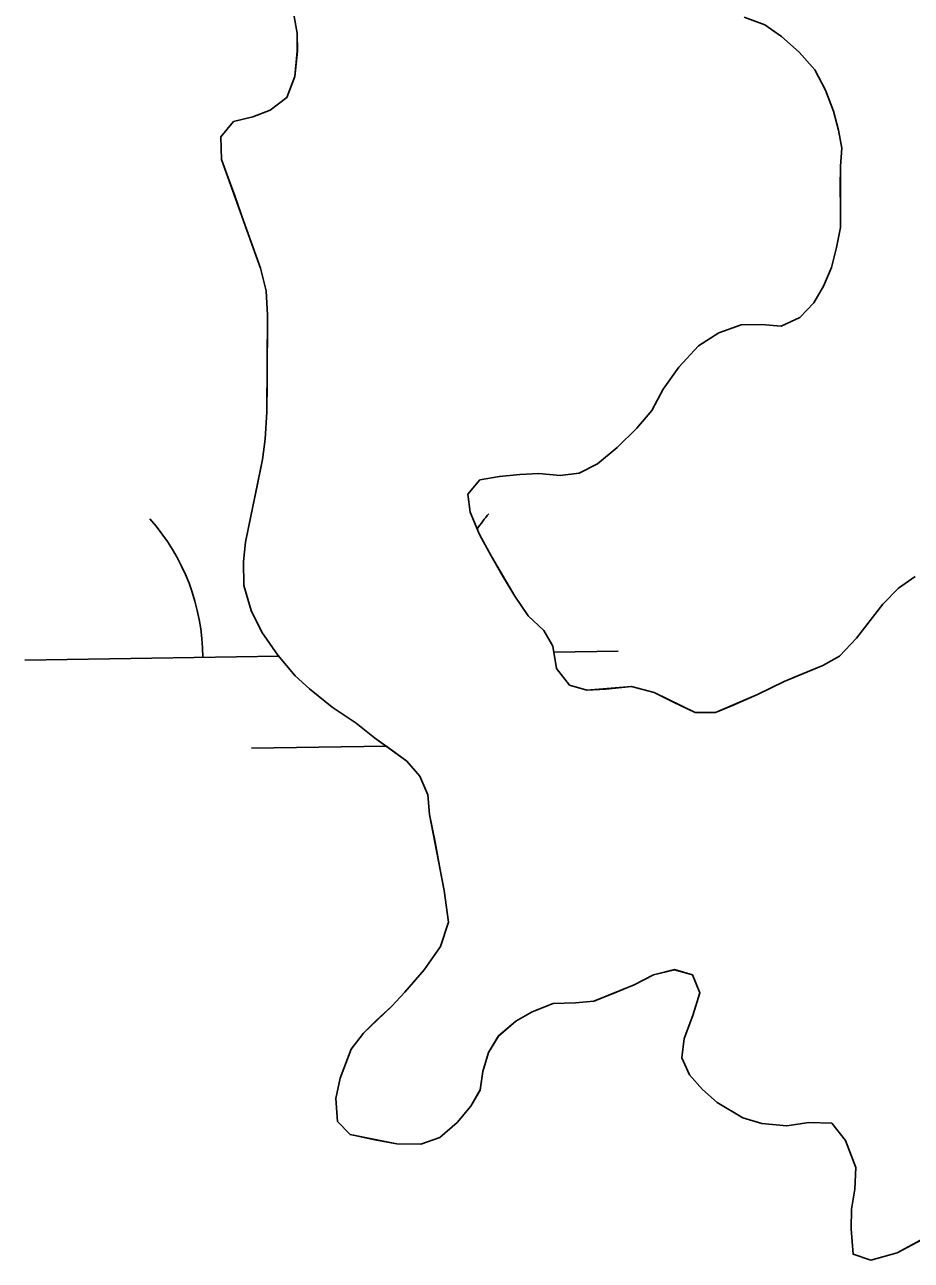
# Model space of a CAD drawing. Extents: x 3807117 to 3845308, y 337856 to 363736.
# Drawn here: x 3819354.7 to 3819504, y 345708.4 to 345916.7 of the extents above; entities that cross this region are included whole.
import ezdxf

# ---------------------------------------------------------------- set-up
doc = ezdxf.new("R2010")
doc.units = 0
doc.layers.add('V-TOPO-SHOR', color=7, linetype='Continuous')
doc.layers.add('V-WETL-SWMP', color=7, linetype='Continuous')

msp = doc.modelspace()

# ---------------------------------------------------------------- linework, layer by layer
at = {"layer": 'V-TOPO-SHOR'}
for points in [[(3819437.41, 345748.73), (3819434.5, 345746.23), (3819432.8, 345743.43), (3819431.86, 345740.24), (3819431.38, 345737.12), (3819429.83, 345734.4), (3819427.53, 345731.67), (3819424.62, 345729.11), (3819421.41, 345727.99), (3819417.37, 345728.03), (3819413.95, 345728.66), (3819409.47, 345729.61), (3819407.35, 345731.84), (3819407.08, 345735.72), (3819407.8, 345739.14), (3819409.66, 345744), (3819411.74, 345746.72), (3819413.89, 345748.84), (3819416.5, 345751.25), (3819418.72, 345753.6), (3819421.95, 345757.38), (3819424.72, 345761.31), (3819426.05, 345765.41), (3819425.33, 345770.75), (3819424.68, 345774.26), (3819423.8, 345778.91), (3819422.85, 345783.56), (3819422.57, 345786.91), (3819421.22, 345790.04), (3819419.04, 345792.57), (3819416.54, 345794.42), (3819413.59, 345796.5), (3819410.49, 345798.96), (3819406.48, 345801.66), (3819402.62, 345804.73), (3819400.2, 345806.96), (3819397.33, 345810.41), (3819394.62, 345814.32), (3819392.83, 345817.98), (3819391.56, 345822.18), (3819391.52, 345826.22), (3819391.85, 345829.49), (3819392.8, 345834.12), (3819393.83, 345838.99), (3819394.71, 345843.4), (3819395.19, 345846.82), (3819395.46, 345851.46), (3819395.5, 345856.48), (3819395.53, 345860.67), (3819395.56, 345863.87), (3819395.59, 345867.75), (3819395.32, 345871.86), (3819394.36, 345875.68), (3819393.17, 345879.11), (3819391.6, 345883.47), (3819390.04, 345887.89), (3819388.93, 345890.87), (3819387.81, 345894), (3819387.69, 345897.81), (3819389.84, 345900.38), (3819393.12, 345901.19), (3819396.02, 345902.31), (3819398.85, 345904.42), (3819400.18, 345907.99), (3819400.6, 345912.25), (3819400.54, 345915.29), (3819399.96, 345918.72)], [(3819475.86, 345917.96), (3819479.35, 345916.71), (3819482.15, 345914.71), (3819485.17, 345912.1), (3819487.81, 345909.1), (3819489.61, 345905.66), (3819490.96, 345902.15), (3819491.77, 345898.95), (3819492.35, 345895.9), (3819492.1, 345892.85), (3819492.07, 345889.2), (3819492.12, 345886), (3819492.09, 345882.5), (3819491.45, 345879.16), (3819490.59, 345875.81), (3819489.27, 345872.63)], [(3819489.27, 345872.63), (3819487.65, 345869.82), (3819485.27, 345867.33), (3819482.13, 345865.91), (3819478.79, 345866.16), (3819475.36, 345866.12), (3819471.62, 345864.77), (3819468.18, 345862.6), (3819464.87, 345858.97), (3819462.25, 345855.26), (3819460.32, 345851.7), (3819457.79, 345848.67), (3819454.49, 345845.42), (3819451.19, 345842.71), (3819448.06, 345841.14), (3819444.86, 345840.71), (3819441.28, 345841.04), (3819438.08, 345840.91), (3819434.65, 345840.56), (3819431.37, 345839.98), (3819429.3, 345837.56), (3819429.73, 345834.51), (3819431.3, 345830.77), (3819433.25, 345827.17), (3819435.28, 345823.66), (3819437.23, 345820.37), (3819439.49, 345817.07), (3819442.13, 345814.61), (3819443.63, 345811.94), (3819444.29, 345808.2), (3819446.47, 345805.37), (3819449.36, 345804.51), (3819452.56, 345804.71), (3819456.9, 345805.13), (3819460.7, 345804.11), (3819464.11, 345802.48), (3819467.6, 345800.78), (3819471.03, 345800.75), (3819473.93, 345801.95), (3819478.13, 345803.82), (3819482.64, 345805.99), (3819485.7, 345807.26), (3819489.13, 345808.68), (3819491.96, 345810.25), (3819494.81, 345813.28), (3819497.11, 345816.3), (3819499.27, 345819.02), (3819501.88, 345821.74), (3819504.71, 345823.7)], [(3819506.01, 345712.01), (3819501.65, 345709.68), (3819497.23, 345708.42), (3819494.27, 345709.44), (3819493.92, 345713.7), (3819493.95, 345717.05), (3819494.51, 345720.4), (3819494.69, 345724.05), (3819492.98, 345728.63), (3819490.64, 345731.54), (3819486.76, 345731.65), (3819483.1, 345731.07), (3819478.84, 345731.49), (3819475.65, 345732.43), (3819471.33, 345735.05), (3819468.84, 345737.2), (3819466.65, 345739.66), (3819465.38, 345742.56), (3819465.79, 345745.83), (3819467.26, 345749.7), (3819468.44, 345753.5), (3819467.17, 345756.55), (3819464.13, 345757.41), (3819460.62, 345756.53), (3819457.33, 345754.88), (3819453.51, 345753.31), (3819450.53, 345752.12), (3819447.49, 345751.84), (3819443.68, 345751.72), (3819440.16, 345750.3), (3819437.41, 345748.73)]]:
    msp.add_lwpolyline(points, dxfattribs=at)
at = {"layer": 'V-WETL-SWMP'}
for p, q in [((3819400.54, 345915.29), (3819399.96, 345918.72)), ((3819400.59, 345912.25), (3819400.54, 345915.29)), ((3819479.35, 345916.71), (3819482.15, 345914.71)), ((3819482.15, 345914.71), (3819485.17, 345912.1)), ((3819400.18, 345907.99), (3819400.59, 345912.25)), ((3819485.17, 345912.1), (3819487.81, 345909.1)), ((3819487.81, 345909.1), (3819489.61, 345905.66)), ((3819398.85, 345904.42), (3819400.18, 345907.99)), ((3819396.02, 345902.31), (3819398.85, 345904.42)), ((3819489.61, 345905.66), (3819490.96, 345902.15)), ((3819393.12, 345901.19), (3819396.02, 345902.31)), ((3819387.69, 345897.81), (3819389.84, 345900.38)), ((3819389.84, 345900.38), (3819393.12, 345901.19)), ((3819490.96, 345902.15), (3819491.77, 345898.95)), ((3819491.77, 345898.95), (3819492.35, 345895.9)), ((3819387.81, 345894), (3819387.69, 345897.81)), ((3819394.36, 345875.68), (3819387.81, 345894)), ((3819492.35, 345895.9), (3819492.1, 345892.85)), ((3819492.1, 345892.85), (3819492.09, 345882.5)), ((3819492.09, 345882.5), (3819491.45, 345879.16)), ((3819491.45, 345879.16), (3819490.59, 345875.81)), ((3819395.32, 345871.86), (3819394.36, 345875.68)), ((3819490.59, 345875.81), (3819489.27, 345872.63)), ((3819395.59, 345867.75), (3819395.32, 345871.86)), ((3819489.27, 345872.63), (3819487.65, 345869.82)), ((3819487.65, 345869.82), (3819485.27, 345867.33)), ((3819395.46, 345851.46), (3819395.59, 345867.75)), ((3819485.27, 345867.33), (3819482.13, 345865.91)), ((3819471.62, 345864.78), (3819468.18, 345862.6)), ((3819475.36, 345866.12), (3819471.62, 345864.78)), ((3819478.79, 345866.16), (3819475.36, 345866.12)), ((3819482.13, 345865.91), (3819478.79, 345866.16)), ((3819468.18, 345862.6), (3819464.87, 345858.97)), ((3819464.87, 345858.97), (3819462.25, 345855.26)), ((3819462.25, 345855.26), (3819460.32, 345851.7)), ((3819395.19, 345846.82), (3819395.46, 345851.46)), ((3819460.32, 345851.7), (3819457.79, 345848.67)), ((3819457.79, 345848.67), (3819454.49, 345845.42)), ((3819394.71, 345843.4), (3819395.19, 345846.82)), ((3819454.49, 345845.42), (3819451.19, 345842.71)), ((3819391.85, 345829.49), (3819394.71, 345843.4)), ((3819451.19, 345842.71), (3819448.06, 345841.14)), ((3819431.37, 345839.98), (3819429.3, 345837.56)), ((3819434.65, 345840.56), (3819431.37, 345839.98)), ((3819438.08, 345840.91), (3819434.65, 345840.56)), ((3819441.28, 345841.04), (3819438.08, 345840.91)), ((3819444.86, 345840.71), (3819441.28, 345841.04)), ((3819448.06, 345841.14), (3819444.86, 345840.71)), ((3819429.3, 345837.56), (3819429.73, 345834.51)), ((3819429.73, 345834.51), (3819431.3, 345830.77)), ((3819391.52, 345826.22), (3819391.85, 345829.49)), ((3819431.3, 345830.77), (3819433.25, 345827.17)), ((3819391.57, 345822.18), (3819391.52, 345826.22)), ((3819433.25, 345827.17), (3819437.23, 345820.37)), ((3819501.88, 345821.74), (3819504.71, 345823.7)), ((3819392.83, 345817.98), (3819391.57, 345822.18)), ((3819499.27, 345819.03), (3819501.88, 345821.74)), ((3819437.23, 345820.37), (3819439.49, 345817.07)), ((3819494.8, 345813.28), (3819499.27, 345819.03)), ((3819394.62, 345814.32), (3819392.83, 345817.98)), ((3819439.49, 345817.07), (3819442.13, 345814.61)), ((3819397.33, 345810.41), (3819394.62, 345814.32)), ((3819442.13, 345814.61), (3819443.63, 345811.94)), ((3819491.96, 345810.25), (3819494.8, 345813.28)), ((3819443.63, 345811.94), (3819444.29, 345808.2)), ((3819443.81, 345810.93), (3819454.65, 345811.09)), ((3819354.66, 345809.6), (3819397.48, 345810.24)), ((3819400.2, 345806.96), (3819397.33, 345810.41)), ((3819482.64, 345805.99), (3819489.13, 345808.68)), ((3819489.13, 345808.68), (3819491.96, 345810.25)), ((3819402.62, 345804.73), (3819400.2, 345806.96)), ((3819444.29, 345808.2), (3819446.47, 345805.37)), ((3819406.47, 345801.66), (3819402.62, 345804.73)), ((3819446.47, 345805.37), (3819449.36, 345804.51)), ((3819449.36, 345804.51), (3819456.9, 345805.13)), ((3819456.9, 345805.13), (3819460.7, 345804.11)), ((3819478.13, 345803.82), (3819482.64, 345805.99)), ((3819460.7, 345804.11), (3819467.6, 345800.78)), ((3819471.03, 345800.75), (3819478.13, 345803.82)), ((3819410.49, 345798.96), (3819406.47, 345801.66)), ((3819467.6, 345800.78), (3819471.03, 345800.75)), ((3819413.59, 345796.5), (3819410.49, 345798.96)), ((3819419.04, 345792.57), (3819413.59, 345796.5)), ((3819392.89, 345794.74), (3819415.56, 345795.07)), ((3819421.22, 345790.04), (3819419.04, 345792.57)), ((3819422.57, 345786.91), (3819421.22, 345790.04)), ((3819422.85, 345783.56), (3819422.57, 345786.91)), ((3819425.33, 345770.75), (3819422.85, 345783.56)), ((3819426.05, 345765.41), (3819425.33, 345770.75)), ((3819424.72, 345761.31), (3819426.05, 345765.41)), ((3819421.95, 345757.38), (3819424.72, 345761.31)), ((3819418.72, 345753.6), (3819421.95, 345757.38)), ((3819460.62, 345756.53), (3819457.33, 345754.88)), ((3819464.13, 345757.42), (3819460.62, 345756.53)), ((3819467.17, 345756.55), (3819464.13, 345757.42)), ((3819468.43, 345753.5), (3819467.17, 345756.55)), ((3819457.33, 345754.88), (3819450.53, 345752.12)), ((3819416.5, 345751.25), (3819418.72, 345753.6)), ((3819467.26, 345749.7), (3819468.43, 345753.5)), ((3819411.74, 345746.72), (3819416.5, 345751.25)), ((3819440.16, 345750.3), (3819437.41, 345748.72)), ((3819443.68, 345751.72), (3819440.16, 345750.3)), ((3819447.49, 345751.84), (3819443.68, 345751.72)), ((3819450.53, 345752.12), (3819447.49, 345751.84)), ((3819437.41, 345748.72), (3819434.5, 345746.24)), ((3819465.78, 345745.83), (3819467.26, 345749.7)), ((3819409.66, 345744), (3819411.74, 345746.72)), ((3819434.5, 345746.24), (3819432.8, 345743.43)), ((3819407.79, 345739.14), (3819409.66, 345744)), ((3819465.38, 345742.56), (3819465.78, 345745.83)), ((3819432.8, 345743.43), (3819431.86, 345740.24)), ((3819466.65, 345739.66), (3819465.38, 345742.56)), ((3819431.86, 345740.24), (3819431.38, 345737.13)), ((3819407.08, 345735.72), (3819407.79, 345739.14)), ((3819468.84, 345737.2), (3819466.65, 345739.66)), ((3819407.35, 345731.84), (3819407.08, 345735.72)), ((3819431.38, 345737.13), (3819429.83, 345734.4)), ((3819471.33, 345735.05), (3819468.84, 345737.2)), ((3819429.83, 345734.4), (3819427.53, 345731.67)), ((3819475.65, 345732.43), (3819471.33, 345735.05)), ((3819409.47, 345729.61), (3819407.35, 345731.84)), ((3819427.53, 345731.67), (3819424.61, 345729.11)), ((3819478.84, 345731.49), (3819475.65, 345732.43)), ((3819483.1, 345731.07), (3819478.84, 345731.49)), ((3819486.76, 345731.65), (3819483.1, 345731.07)), ((3819490.64, 345731.54), (3819486.76, 345731.65)), ((3819492.98, 345728.63), (3819490.64, 345731.54)), ((3819417.37, 345728.03), (3819409.47, 345729.61)), ((3819421.41, 345727.99), (3819417.37, 345728.03)), ((3819424.61, 345729.11), (3819421.41, 345727.99)), ((3819494.69, 345724.05), (3819492.98, 345728.63)), ((3819494.51, 345720.4), (3819494.69, 345724.05)), ((3819493.95, 345717.05), (3819494.51, 345720.4)), ((3819493.92, 345713.7), (3819493.95, 345717.05)), ((3819514.81, 345716.81), (3819501.65, 345709.68)), ((3819494.27, 345709.44), (3819493.92, 345713.7)), ((3819497.23, 345708.42), (3819494.27, 345709.44)), ((3819501.65, 345709.68), (3819497.23, 345708.42))]:
    msp.add_line(p, q, dxfattribs=at)
for centre, start, end in [((3819459.88, 345811.65), 140.0865, 145.3019), ((3819349.41, 345809.99), 0.0865, 41.6302)]:
    msp.add_arc(centre, 35.25, start, end, dxfattribs=at)

doc.saveas('drawing.dxf')
